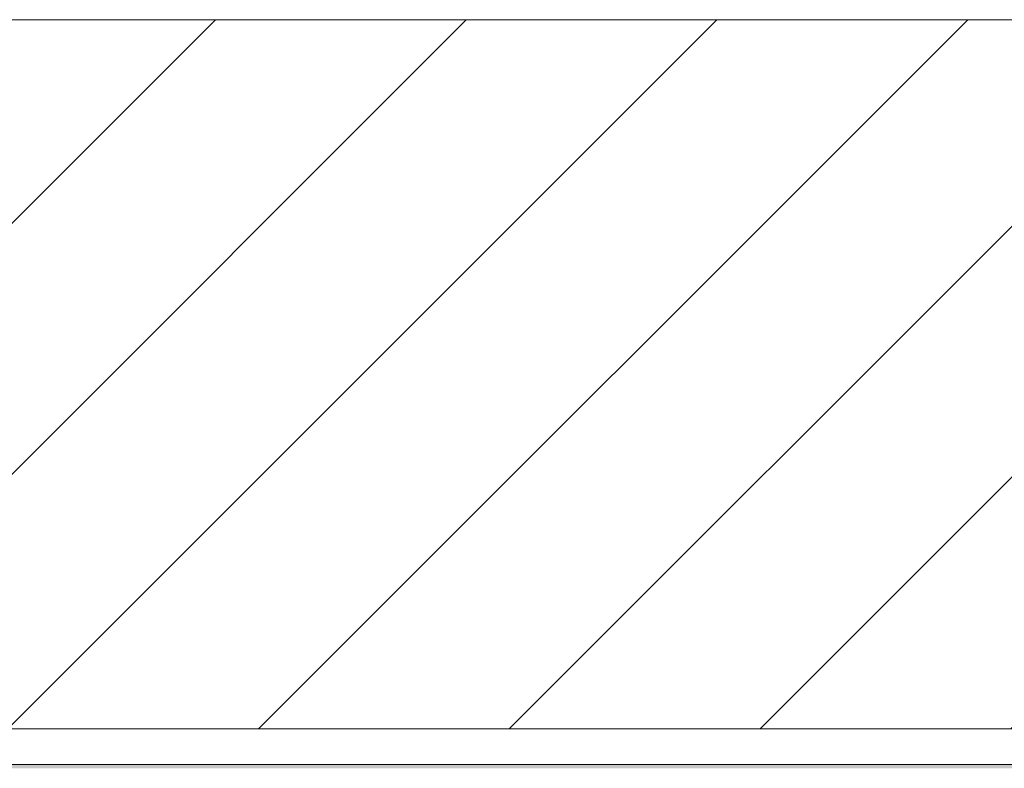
# Model space of a CAD drawing. Header units: metres. Extents: x 1.8 to 43.6, y -74.3 to -47.
# Tile 309 of 656: x 17.636 to 18.261, y -68.443 to -67.968. Entities that reach past the tile are written whole.
import ezdxf

# ---------------------------------------------------------------- set-up
doc = ezdxf.new("R2010")
doc.units = ezdxf.units.M
doc.layers.add('A-WALL', color=7, linetype='Continuous', lineweight=18)
doc.layers.add('A-WALL-PATT', color=7, linetype='Continuous', lineweight=18)

# ---------------------------------------------------------------- blocks, each defined once
blk = doc.blocks.new('4 GRE - ESCOLA DE CINEMA E AUDIOVISUAL CINE REX R07_rvt-1-TÉRREO _0_32m - FRIGORÍFICA')
at = {"layer": 'A-WALL-PATT', "true_color": 0xd4d4d4}
h = blk.add_hatch(dxfattribs=at)
h.set_pattern_fill('FP_10', color=254, style=0, pattern_type=2)
h.set_pattern_definition([(45, (21.555, -62.9), (-0.0795495, 0.0795495), [])])
h.paths.add_polyline_path([(34.28715, -68.41762), (34.66734, -68.41762), (34.66734, -67.96762), (32.31819, -67.96762), (32.31819, -68.41762), (32.95088, -68.41762)])
h.paths.add_polyline_path([(30.27834, -68.41762), (30.86056, -68.41762), (30.86056, -67.96762), (23.24734, -67.96762), (23.24734, -68.41762), (27.6058, -68.41762)])
h.paths.add_polyline_path([(21.86734, -68.41762), (21.86734, -67.96762), (11.71734, -67.96762), (11.71734, -68.41762), (19.58819, -68.41762)])
h = blk.add_hatch(dxfattribs=at)
h.set_pattern_fill('FP_9', color=254, style=0, pattern_type=2)
h.set_pattern_definition([(50, (21.555, -62.9), (0.546555, -0.047815), [0.05715, -0.62865]), (355, (21.555, -62.9), (-0.105728, 0.573166), [0.04572, -0.50292]), (100.451, (21.601, -62.904), (0.440828, 0.52535), [0.04857, -0.53427]), (46.184, (21.555, -62.748), (0.813237, -0.12613), [0.08573, -0.94298]), (96.636, (21.623, -62.758), (0.71221, 0.742287), [0.07286, -0.80141]), (351.184, (21.555, -62.748), (0.712217, 0.742274), [0.06858, -0.75438]), (21, (21.631, -62.786), (0.454846, -0.306795), [0.05715, -0.62865]), (326, (21.631, -62.786), (0.185405, 0.55256), [0.04572, -0.50292]), (71.451, (21.669, -62.811), (0.64025, 0.245763), [0.04857, -0.53427]), (37.5, (21.555, -62.9), (0.009261, 0.2536672), [0.02515, -0.47168, 0.02515, -0.48539, -0.50482]), (37.5, (21.555, -62.9), (0.009261, 0.2536672), [-1.007, 0.02515, -0.47968]), (7.5, (21.555, -62.9), (0.200456, 0.300546), [0.02515, -0.26594, 0.02515, -0.46025, -0.1924]), (7.5, (21.555, -62.9), (0.200456, 0.300546), [-0.77648, 0.02515, -0.16726]), (327.5, (21.385, -62.9), (0.4067682, -0.0171882), [0.02515, -0.16535, 0.02515, -0.56921, -0.78867]), (327.5, (21.385, -62.9), (0.4067682, -0.0171882), [-0.78486, 0.02515, -0.76352]), (317.5, (21.309, -62.9), (0.444383, 0.076279), [0.02515, -0.2225, 0.02515, -0.36957, -0.56007]), (317.5, (21.309, -62.9), (0.444383, 0.076279), [-0.64237, 0.02515, -0.53492])])
h.paths.add_polyline_path([(30.27834, -68.44262), (30.86056, -68.44262), (30.86056, -68.44012), (23.24734, -68.44012), (23.24734, -68.44262), (27.6058, -68.44262)])
h.paths.add_polyline_path([(32.31819, -68.44262), (34.66734, -68.44262), (34.66734, -68.44012), (32.31819, -68.44012)])
h.paths.add_polyline_path([(21.281, -68.44262), (21.86734, -68.44262), (21.86734, -68.44012), (11.71734, -68.44012), (11.71734, -68.44262), (20.091, -68.44262)])
at = {"layer": 'A-WALL', "color": 253, "true_color": 0xaaaaaa}
for p, q in [((21.86734, -67.96762), (12.294, -67.96762)), ((21.86734, -68.41762), (11.71734, -68.41762)), ((21.86734, -68.44012), (11.71734, -68.44012))]:
    blk.add_line(p, q, dxfattribs=at)

msp = doc.modelspace()

# ---------------------------------------------------------------- block references
at = {"lineweight": 5}
msp.add_blockref('4 GRE - ESCOLA DE CINEMA E AUDIOVISUAL CINE REX R07_rvt-1-TÉRREO _0_32m - FRIGORÍFICA', (0, 0), dxfattribs=at)

doc.saveas('drawing.dxf')
